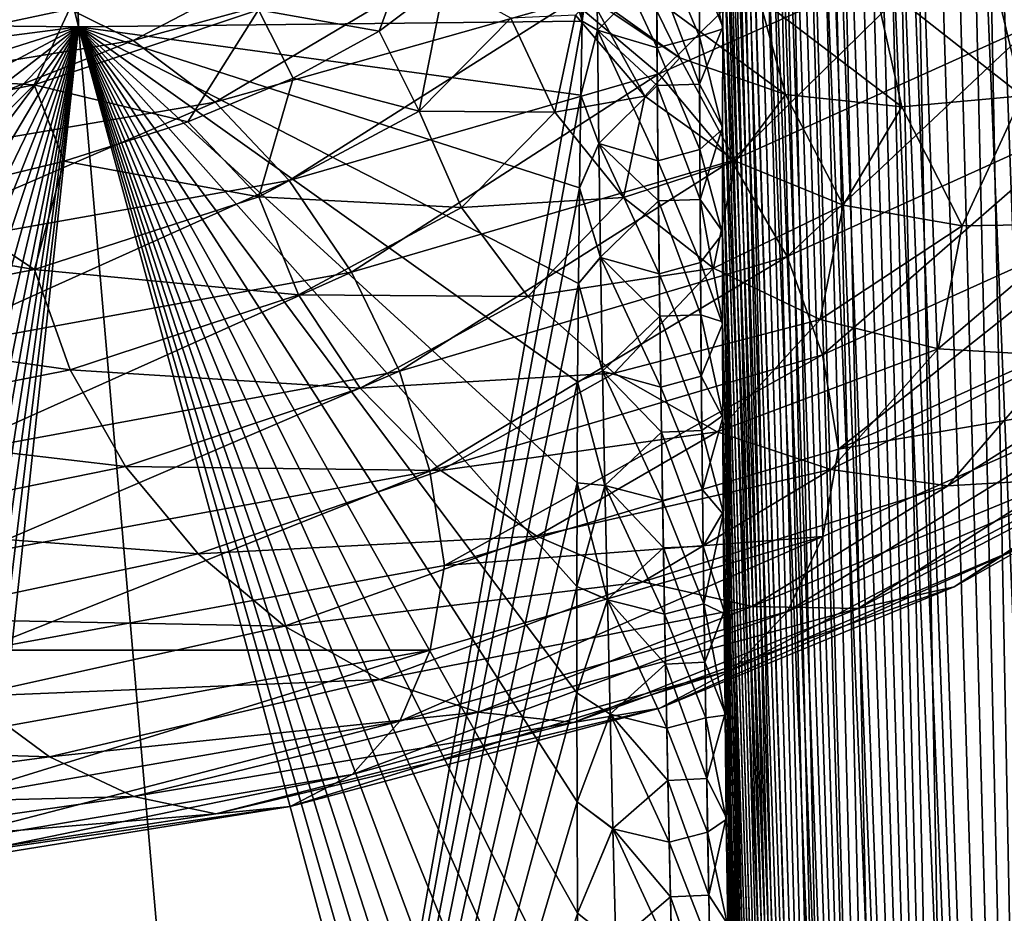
# Model space of a CAD drawing. Header units: metres. Extents: x -80 to 80, y -455 to 95.
# Tile 414 of 656: x 11 to 16, y -108 to -103. Entities that reach past the tile are written whole.
import ezdxf

# ---------------------------------------------------------------- set-up
doc = ezdxf.new("R2010")
doc.units = ezdxf.units.M
doc.layers.add('solid_501010_k_01_02', color=7, linetype='CONTINUOUS')

msp = doc.modelspace()

# ---------------------------------------------------------------- linework, layer by layer
at = {"layer": 'solid_501010_k_01_02'}
for points in [[(17.522821, -126.131844, 275.115997), (16.192816, -91.559792, 275.024078), (16.081032, -91.639931, 275.242584)], [(16.989529, -126.09877, 253.892212), (16.081514, -91.639572, 254.758377), (16.193535, -91.559418, 254.977295)], [(17.522821, -126.131844, 275.115997), (16.081032, -91.639931, 275.242584), (15.967918, -91.754051, 275.473877)], [(16.989529, -126.09877, 253.892212), (15.968407, -91.753403, 254.527145), (16.081514, -91.639572, 254.758377)], [(16.98963, -126.098785, 276.107574), (15.967918, -91.754051, 275.473877), (15.852737, -91.908371, 275.721191)], [(16.989529, -126.09877, 253.892212), (15.853196, -91.9077, 254.279831), (15.968407, -91.753403, 254.527145)], [(16.98963, -126.098785, 276.107574), (17.522821, -126.131844, 275.115997), (15.967918, -91.754051, 275.473877)], [(16.98963, -126.098785, 276.107574), (15.852737, -91.908371, 275.721191), (15.734756, -92.112068, 275.988495)], [(16.516302, -125.999146, 252.867722), (15.735222, -92.111176, 254.012589), (15.853196, -91.9077, 254.279831)], [(16.989529, -126.09877, 253.892212), (16.516302, -125.999146, 252.867722), (15.853196, -91.9077, 254.279831)], [(16.516302, -125.999146, 252.867722), (15.613951, -92.376167, 253.720871), (15.735222, -92.111176, 254.012589)], [(16.98963, -126.098785, 276.107574), (15.734756, -92.112068, 275.988495), (15.613559, -92.377159, 276.280121)], [(16.516348, -125.999161, 277.132172), (15.613559, -92.377159, 276.280121), (15.488935, -92.719345, 276.601105)], [(16.516302, -125.999146, 252.867722), (15.48922, -92.71846, 253.399643), (15.613951, -92.376167, 253.720871)], [(16.516348, -125.999161, 277.132172), (16.98963, -126.098785, 276.107574), (15.613559, -92.377159, 276.280121)], [(16.516348, -125.999161, 277.132172), (15.488935, -92.719345, 276.601105), (15.361223, -93.160194, 276.957062)], [(16.10437, -125.831924, 251.81134), (15.361366, -93.159622, 253.04335), (15.48922, -92.71846, 253.399643)], [(16.516302, -125.999146, 252.867722), (16.10437, -125.831924, 251.81134), (15.48922, -92.71846, 253.399643)], [(11.121192, -103.180008, 245.737503), (8.138931, -103.149658, 244.307251), (8.641001, -93.06414, 247.407059)], [(8.138932, -103.149658, 285.692749), (11.12119, -103.180008, 284.262512), (8.641002, -93.06414, 282.592926)], [(11.121192, -103.180008, 245.737503), (8.641001, -93.06414, 247.407059), (10.915533, -93.06414, 248.720276)], [(11.12119, -103.180008, 284.262512), (10.915536, -93.06414, 281.279724), (8.641002, -93.06414, 282.592926)], [(13.850966, -103.14991, 247.605026), (10.915533, -93.06414, 248.720276), (12.994075, -93.06414, 250.32579)], [(13.850966, -103.14991, 247.605026), (11.121192, -103.180008, 245.737503), (10.915533, -93.06414, 248.720276)], [(13.850947, -103.150269, 282.395081), (13.86436, -102.536064, 282.211365), (10.915536, -93.06414, 281.279724)], [(11.12119, -103.180008, 284.262512), (13.850947, -103.150269, 282.395081), (10.915536, -93.06414, 281.279724)], [(13.864375, -102.535774, 247.788727), (13.850966, -103.14991, 247.605026), (12.994075, -93.06414, 250.32579)], [(16.516348, -125.999161, 277.132172), (15.361223, -93.160194, 276.957062), (15.296601, -93.424896, 277.149628)], [(16.10437, -125.831924, 251.81134), (15.296672, -93.424629, 252.850601), (15.361366, -93.159622, 253.04335)], [(16.516348, -125.999161, 277.132172), (15.296601, -93.424896, 277.149628), (15.231833, -93.724052, 277.35257)], [(16.10437, -125.831924, 251.81134), (15.23184, -93.723999, 252.647461), (15.296672, -93.424629, 252.850601)], [(16.10437, -125.831924, 251.81134), (15.167321, -94.061356, 252.433853), (15.23184, -93.723999, 252.647461)], [(16.516348, -125.999161, 277.132172), (15.231833, -93.724052, 277.35257), (15.167328, -94.061356, 277.566132)], [(16.104378, -125.831924, 278.188629), (15.167328, -94.061356, 277.566132), (15.10352, -94.440178, 277.790497)], [(16.10437, -125.831924, 251.81134), (15.103535, -94.440117, 252.209549), (15.167321, -94.061356, 252.433853)], [(16.104378, -125.831924, 278.188629), (16.516348, -125.999161, 277.132172), (15.167328, -94.061356, 277.566132)], [(16.104378, -125.831924, 278.188629), (15.10352, -94.440178, 277.790497), (15.040889, -94.864288, 278.025848)], [(15.75559, -125.595337, 250.724228), (15.040908, -94.864159, 251.974228), (15.103535, -94.440117, 252.209549)], [(16.10437, -125.831924, 251.81134), (15.75559, -125.595337, 250.724228), (15.103535, -94.440117, 252.209549)], [(16.104378, -125.831924, 278.188629), (15.040889, -94.864288, 278.025848), (14.97996, -95.339294, 278.2724)], [(15.75559, -125.595337, 250.724228), (14.979994, -95.338982, 251.727737), (15.040908, -94.864159, 251.974228)], [(15.75559, -125.595337, 250.724228), (14.921338, -95.86937, 251.46991), (14.979994, -95.338982, 251.727737)], [(16.104378, -125.831924, 278.188629), (14.97996, -95.339294, 278.2724), (14.940557, -95.686577, 278.443085)], [(16.104378, -125.831924, 278.188629), (14.940557, -95.686577, 278.443085), (14.902303, -96.059784, 278.618896)], [(15.75559, -125.595337, 250.724228), (14.865513, -96.460167, 251.200623), (14.921338, -95.86937, 251.46991)], [(15.755582, -125.595329, 279.275818), (14.902303, -96.059784, 278.618896), (14.865417, -96.461212, 278.799835)], [(15.755582, -125.595329, 279.275818), (16.104378, -125.831924, 278.188629), (14.902303, -96.059784, 278.618896)], [(15.755582, -125.595329, 279.275818), (14.865417, -96.461212, 278.799835), (14.83008, -96.892357, 278.985931)], [(15.472297, -125.286964, 249.607697), (14.830193, -96.890953, 251.014679), (14.865513, -96.460167, 251.200623)], [(15.75559, -125.595337, 250.724228), (15.472297, -125.286964, 249.607697), (14.865513, -96.460167, 251.200623)], [(15.755582, -125.595329, 279.275818), (14.83008, -96.892357, 278.985931), (14.796505, -97.355286, 279.177124)], [(15.472297, -125.286964, 249.607697), (14.796632, -97.353439, 250.823608), (14.830193, -96.890953, 251.014679)], [(15.755582, -125.595329, 279.275818), (14.796505, -97.355286, 279.177124), (14.764911, -97.852371, 279.373474)], [(15.472297, -125.286964, 249.607697), (14.76505, -97.850006, 250.627441), (14.796632, -97.353439, 250.823608)], [(15.755582, -125.595329, 279.275818), (14.764911, -97.852371, 279.373474), (14.735506, -98.38533, 279.57486)], [(15.472297, -125.286964, 249.607697), (14.735657, -98.382339, 250.426224), (14.76505, -97.850006, 250.627441)], [(15.755582, -125.595329, 279.275818), (14.735506, -98.38533, 279.57486), (14.708561, -98.957596, 279.781281)], [(15.472297, -125.286964, 249.607697), (14.70872, -98.953857, 250.220047), (14.735657, -98.382339, 250.426224)], [(15.472289, -125.286957, 280.392334), (14.708561, -98.957596, 279.781281), (14.684273, -99.570488, 279.992584)], [(15.472297, -125.286964, 249.607697), (14.684437, -99.565895, 250.008957), (14.70872, -98.953857, 250.220047)], [(15.472289, -125.286957, 280.392334), (15.755582, -125.595329, 279.275818), (14.708561, -98.957596, 279.781281)], [(15.472289, -125.286957, 280.392334), (14.684273, -99.570488, 279.992584), (14.668023, -100.060135, 280.154114)], [(15.257281, -124.903725, 248.463303), (14.668184, -100.054878, 249.84758), (14.684437, -99.565895, 250.008957)], [(15.472297, -125.286964, 249.607697), (15.257281, -124.903725, 248.463303), (14.684437, -99.565895, 250.008957)], [(15.472289, -125.286957, 280.392334), (14.668023, -100.060135, 280.154114), (14.653474, -100.574478, 280.318359)], [(15.257281, -124.903725, 248.463303), (14.653626, -100.568542, 249.683502), (14.668184, -100.054878, 249.84758)], [(15.472289, -125.286957, 280.392334), (14.653474, -100.574478, 280.318359), (14.640862, -101.11747, 280.484955)], [(15.257281, -124.903725, 248.463303), (14.641005, -101.11071, 249.517075), (14.653626, -100.568542, 249.683502)], [(15.472289, -125.286957, 280.392334), (14.640862, -101.11747, 280.484955), (14.630261, -101.689819, 280.653961)], [(15.257281, -124.903725, 248.463303), (14.63039, -101.681931, 249.348343), (14.641005, -101.11071, 249.517075)], [(15.472289, -125.286957, 280.392334), (14.630261, -101.689819, 280.653961), (14.62325, -102.168571, 280.790833)], [(15.257281, -124.903725, 248.463303), (14.623363, -102.159645, 249.21167), (14.63039, -101.681931, 249.348343)], [(15.860831, -102.724869, 1112.033203), (16.999924, -101.921707, 1114.764648), (16.297941, -103.168213, 1112.013306)], [(15.472289, -125.286957, 280.392334), (14.62325, -102.168571, 280.790833), (14.617708, -102.668633, 280.928925)], [(15.257281, -124.903725, 248.463303), (14.617803, -102.658737, 249.073776), (14.623363, -102.159645, 249.21167)], [(16.570894, -102.338028, 1128.216919), (16.027994, -102.687485, 1128.147095), (16.865772, -103.370537, 1125.373413)], [(13.798409, -103.041069, 1109.700562), (15.340236, -102.367989, 1112.145874), (14.266681, -103.434517, 1109.512939)], [(15.340236, -102.367989, 1112.145874), (15.860831, -102.724869, 1112.033203), (14.266681, -103.434517, 1109.512939)], [(10.958231, -103.027542, 1108.299561), (12.748546, -102.55925, 1110.332886), (11.41637, -103.254303, 1107.873779)], [(12.748546, -102.55925, 1110.332886), (13.281535, -102.745293, 1109.980835), (11.41637, -103.254303, 1107.873779)], [(13.927207, -102.583603, 282.17215), (13.86436, -102.536064, 282.211365), (13.850947, -103.150269, 282.395081)], [(13.927281, -102.583206, 247.828049), (13.850966, -103.14991, 247.605026), (13.864375, -102.535774, 247.788727)], [(12.097003, -103.088409, 1114.387939), (12.749911, -103.203148, 1116.400635), (12.965785, -102.611969, 1116.53772)], [(12.965785, -102.611969, 1116.53772), (12.749911, -103.203148, 1116.400635), (13.105551, -102.934151, 1117.608521)], [(13.933244, -103.198021, 282.339111), (13.927207, -102.583603, 282.17215), (13.850947, -103.150269, 282.395081)], [(13.927281, -102.583206, 247.828049), (13.933331, -103.197632, 247.661057), (13.850966, -103.14991, 247.605026)], [(14.25611, -103.294853, 282.00174), (13.927207, -102.583603, 282.17215), (13.933244, -103.198021, 282.339111)], [(14.25611, -103.294853, 282.00174), (14.252804, -102.684364, 281.838562), (13.927207, -102.583603, 282.17215)], [(13.927281, -102.583206, 247.828049), (14.253811, -102.875008, 248.110046), (13.933331, -103.197632, 247.661057)], [(14.486585, -103.232094, 281.553894), (14.48716, -102.621185, 281.390778), (14.252804, -102.684364, 281.838562)], [(14.486585, -103.232094, 281.553894), (14.613702, -103.191467, 281.068207), (14.48716, -102.621185, 281.390778)], [(14.48716, -102.621185, 281.390778), (14.613702, -103.191467, 281.068207), (14.617708, -102.668633, 280.928925)], [(14.48682, -102.868942, 248.542679), (14.617803, -102.658737, 249.073776), (14.613769, -103.180763, 248.934616)], [(15.472289, -125.286957, 280.392334), (14.617708, -102.668633, 280.928925), (14.613702, -103.191467, 281.068207)], [(15.257281, -124.903725, 248.463303), (14.613769, -103.180763, 248.934616), (14.617803, -102.658737, 249.073776)], [(14.486585, -103.232094, 281.553894), (14.252804, -102.684364, 281.838562), (14.25611, -103.294853, 282.00174)], [(14.266681, -103.434517, 1109.512939), (15.860831, -102.724869, 1112.033203), (14.659858, -103.906227, 1109.429443)], [(15.860831, -102.724869, 1112.033203), (16.297941, -103.168213, 1112.013306), (14.659858, -103.906227, 1109.429443)], [(16.027994, -102.687485, 1128.147095), (15.428256, -102.918427, 1127.995239), (16.234686, -103.554756, 1125.315674)], [(16.865772, -103.370537, 1125.373413), (16.027994, -102.687485, 1128.147095), (16.234686, -103.554756, 1125.315674)], [(11.41637, -103.254303, 1107.873779), (13.281535, -102.745293, 1109.980835), (11.860659, -103.588066, 1107.521606)], [(13.281535, -102.745293, 1109.980835), (13.798409, -103.041069, 1109.700562), (11.860659, -103.588066, 1107.521606)], [(14.379807, -103.347984, 1124.78479), (13.665516, -102.838402, 1127.185425), (13.899419, -103.026749, 1124.516968)], [(14.209236, -102.999741, 1127.500854), (13.665516, -102.838402, 1127.185425), (14.379807, -103.347984, 1124.78479)], [(13.933331, -103.197632, 247.661057), (14.253811, -102.875008, 248.110046), (14.257819, -103.498665, 247.94545)], [(14.48682, -102.868942, 248.542679), (14.487108, -103.491531, 248.379135), (14.253811, -102.875008, 248.110046)], [(14.487108, -103.491531, 248.379135), (14.257819, -103.498665, 247.94545), (14.253811, -102.875008, 248.110046)], [(14.48682, -102.868942, 248.542679), (14.613769, -103.180763, 248.934616), (14.487108, -103.491531, 248.379135)], [(10.514251, -102.922539, 1108.77356), (10.958231, -103.027542, 1108.299561), (8.853702, -103.350052, 1106.561523)], [(12.967515, -103.637726, 1117.058105), (13.105551, -102.934151, 1117.608521), (12.749911, -103.203148, 1116.400635)], [(12.967515, -103.637726, 1117.058105), (13.464561, -103.133377, 1119.318848), (13.105551, -102.934151, 1117.608521)], [(15.428256, -102.918427, 1127.995239), (14.80939, -103.024506, 1127.775391), (15.583472, -103.614601, 1125.193359)], [(16.234686, -103.554756, 1125.315674), (15.428256, -102.918427, 1127.995239), (15.583472, -103.614601, 1125.193359)], [(8.853702, -103.350052, 1106.561523), (10.958231, -103.027542, 1108.299561), (9.223856, -103.611404, 1106.074463)], [(10.958231, -103.027542, 1108.299561), (11.41637, -103.254303, 1107.873779), (9.223856, -103.611404, 1106.074463)], [(11.860659, -103.588066, 1107.521606), (13.798409, -103.041069, 1109.700562), (12.263169, -104.014153, 1107.268433)], [(13.798409, -103.041069, 1109.700562), (14.266681, -103.434517, 1109.512939), (12.263169, -104.014153, 1107.268433)], [(14.190591, -103.556152, 1122.118408), (13.899419, -103.026749, 1124.516968), (13.815154, -103.116577, 1121.886719)], [(14.379807, -103.347984, 1124.78479), (13.899419, -103.026749, 1124.516968), (14.190591, -103.556152, 1122.118408)], [(14.951948, -103.546707, 1125.013916), (14.209236, -102.999741, 1127.500854), (14.379807, -103.347984, 1124.78479)], [(14.80939, -103.024506, 1127.775391), (14.209236, -102.999741, 1127.500854), (14.951948, -103.546707, 1125.013916)], [(15.583472, -103.614601, 1125.193359), (14.80939, -103.024506, 1127.775391), (14.951948, -103.546707, 1125.013916)], [(9.517422, -103.413368, 1110.221436), (11.072343, -103.084923, 1112.025024), (9.77518, -103.12339, 1109.761597)], [(10.881149, -103.494896, 1112.399414), (11.072343, -103.084923, 1112.025024), (9.517422, -103.413368, 1110.221436)], [(10.881149, -103.494896, 1112.399414), (12.097003, -103.088409, 1114.387939), (11.072343, -103.084923, 1112.025024)], [(10.881149, -103.494896, 1112.399414), (11.713564, -103.695114, 1114.098755), (12.097003, -103.088409, 1114.387939)], [(12.097003, -103.088409, 1114.387939), (11.713564, -103.695114, 1114.098755), (12.284656, -103.458366, 1115.227783)], [(12.097003, -103.088409, 1114.387939), (12.284656, -103.458366, 1115.227783), (12.749911, -103.203148, 1116.400635)], [(8.243674, -103.552658, 244.255295), (8.138931, -103.149658, 244.307251), (11.121192, -103.180008, 245.737503)], [(12.014874, -113.481277, 285.810364), (11.12119, -103.180008, 284.262512), (8.138932, -103.149658, 285.692749)], [(8.243662, -103.552612, 285.74472), (12.014874, -113.481277, 285.810364), (8.138932, -103.149658, 285.692749)], [(13.843621, -103.551048, 282.511139), (13.850947, -103.150269, 282.395081), (11.12119, -103.180008, 284.262512)], [(12.014874, -113.481277, 244.189621), (11.121192, -103.180008, 245.737503), (13.850966, -103.14991, 247.605026)], [(13.843628, -103.551201, 247.488815), (12.014874, -113.481277, 244.189621), (13.850966, -103.14991, 247.605026)], [(13.702703, -103.643242, 1119.537598), (13.464561, -103.133377, 1119.318848), (12.967515, -103.637726, 1117.058105)], [(13.702703, -103.643242, 1119.537598), (13.815154, -103.116577, 1121.886719), (13.464561, -103.133377, 1119.318848)], [(14.190591, -103.556152, 1122.118408), (13.815154, -103.116577, 1121.886719), (13.702703, -103.643242, 1119.537598)], [(13.933244, -103.198021, 282.339111), (13.850947, -103.150269, 282.395081), (13.843621, -103.551048, 282.511139)], [(13.933331, -103.197632, 247.661057), (13.843628, -103.551201, 247.488815), (13.850966, -103.14991, 247.605026)], [(8.369874, -104.055756, 244.191101), (8.243674, -103.552658, 244.255295), (11.121192, -103.180008, 245.737503)], [(8.494734, -104.573677, 244.125824), (8.369874, -104.055756, 244.191101), (11.121192, -103.180008, 245.737503)], [(8.618401, -105.106461, 244.059708), (8.494734, -104.573677, 244.125824), (11.121192, -103.180008, 245.737503)], [(8.740445, -105.653854, 243.992798), (8.618401, -105.106461, 244.059708), (11.121192, -103.180008, 245.737503)], [(8.86043, -106.215607, 243.925171), (8.740445, -105.653854, 243.992798), (11.121192, -103.180008, 245.737503)], [(8.978451, -106.792206, 243.856918), (8.86043, -106.215607, 243.925171), (11.121192, -103.180008, 245.737503)], [(9.09433, -107.383308, 243.788254), (8.978451, -106.792206, 243.856918), (11.121192, -103.180008, 245.737503)], [(9.207618, -107.988121, 243.719345), (9.09433, -107.383308, 243.788254), (11.121192, -103.180008, 245.737503)], [(9.317998, -108.606255, 243.650284), (9.207618, -107.988121, 243.719345), (11.121192, -103.180008, 245.737503)], [(9.425593, -109.238518, 243.581192), (9.317998, -108.606255, 243.650284), (11.121192, -103.180008, 245.737503)], [(9.530066, -109.883865, 243.512283), (9.425593, -109.238518, 243.581192), (11.121192, -103.180008, 245.737503)], [(9.631024, -110.541046, 243.443802), (9.530066, -109.883865, 243.512283), (11.121192, -103.180008, 245.737503)], [(9.713399, -111.105049, 243.386398), (9.631024, -110.541046, 243.443802), (11.121192, -103.180008, 245.737503)], [(9.793194, -111.678055, 243.329391), (9.713399, -111.105049, 243.386398), (11.121192, -103.180008, 245.737503)], [(9.870226, -112.259163, 243.27298), (9.793194, -111.678055, 243.329391), (11.121192, -103.180008, 245.737503)], [(9.944318, -112.847511, 243.217285), (9.870226, -112.259163, 243.27298), (11.121192, -103.180008, 245.737503)], [(10.015372, -113.443024, 243.162399), (9.944318, -112.847511, 243.217285), (11.121192, -103.180008, 245.737503)], [(12.014874, -113.481277, 244.189621), (10.015372, -113.443024, 243.162399), (11.121192, -103.180008, 245.737503)], [(13.836118, -104.053986, 282.652496), (13.843621, -103.551048, 282.511139), (11.12119, -103.180008, 284.262512)], [(13.830212, -104.571945, 282.793274), (13.836118, -104.053986, 282.652496), (11.12119, -103.180008, 284.262512)], [(13.825635, -105.104866, 282.933502), (13.830212, -104.571945, 282.793274), (11.12119, -103.180008, 284.262512)], [(13.822549, -105.652412, 283.072693), (13.825635, -105.104866, 282.933502), (11.12119, -103.180008, 284.262512)], [(13.821129, -106.214272, 283.210449), (13.822549, -105.652412, 283.072693), (11.12119, -103.180008, 284.262512)], [(13.821215, -106.790901, 283.346802), (13.821129, -106.214272, 283.210449), (11.12119, -103.180008, 284.262512)], [(13.822735, -107.382019, 283.481506), (13.821215, -106.790901, 283.346802), (11.12119, -103.180008, 284.262512)], [(13.825774, -107.986839, 283.614075), (13.822735, -107.382019, 283.481506), (11.12119, -103.180008, 284.262512)], [(13.830388, -108.605026, 283.744232), (13.825774, -107.986839, 283.614075), (11.12119, -103.180008, 284.262512)], [(13.836432, -109.237381, 283.871979), (13.830388, -108.605026, 283.744232), (11.12119, -103.180008, 284.262512)], [(13.843869, -109.882813, 283.996948), (13.836432, -109.237381, 283.871979), (11.12119, -103.180008, 284.262512)], [(13.852695, -110.540062, 284.118622), (13.843869, -109.882813, 283.996948), (11.12119, -103.180008, 284.262512)], [(13.861226, -111.104271, 284.218719), (13.852695, -110.540062, 284.118622), (11.12119, -103.180008, 284.262512)], [(13.870694, -111.677467, 284.316345), (13.861226, -111.104271, 284.218719), (11.12119, -103.180008, 284.262512)], [(13.881042, -112.258774, 284.411316), (13.870694, -111.677467, 284.316345), (11.12119, -103.180008, 284.262512)], [(13.892223, -112.847321, 284.503357), (13.881042, -112.258774, 284.411316), (11.12119, -103.180008, 284.262512)], [(13.904236, -113.443047, 284.592377), (13.892223, -112.847321, 284.503357), (11.12119, -103.180008, 284.262512)], [(12.014874, -113.481277, 285.810364), (13.904236, -113.443047, 284.592377), (11.12119, -103.180008, 284.262512)], [(12.967515, -103.637726, 1117.058105), (12.749911, -103.203148, 1116.400635), (12.284656, -103.458366, 1115.227783)], [(13.941064, -103.813606, 282.500031), (13.933244, -103.198021, 282.339111), (13.843621, -103.551048, 282.511139)], [(13.933331, -103.197632, 247.661057), (13.941171, -103.81324, 247.500183), (13.843628, -103.551201, 247.488815)], [(14.261262, -103.906677, 282.159027), (13.933244, -103.198021, 282.339111), (13.941064, -103.813606, 282.500031)], [(14.261262, -103.906677, 282.159027), (14.25611, -103.294853, 282.00174), (13.933244, -103.198021, 282.339111)], [(13.933331, -103.197632, 247.661057), (14.257819, -103.498665, 247.94545), (13.941171, -103.81324, 247.500183)], [(14.486585, -103.232094, 281.553894), (14.611159, -103.735687, 281.208954), (14.613702, -103.191467, 281.068207)], [(14.487108, -103.491531, 248.379135), (14.613769, -103.180763, 248.934616), (14.611195, -103.724228, 248.793945)], [(15.257277, -124.903709, 281.536713), (14.613702, -103.191467, 281.068207), (14.611159, -103.735687, 281.208954)], [(15.257281, -124.903725, 248.463303), (14.611195, -103.724228, 248.793945), (14.613769, -103.180763, 248.934616)], [(15.257277, -124.903709, 281.536713), (15.472289, -125.286957, 280.392334), (14.613702, -103.191467, 281.068207)], [(14.659858, -103.906227, 1109.429443), (16.297941, -103.168213, 1112.013306), (14.960831, -104.425125, 1109.44751)], [(16.297941, -103.168213, 1112.013306), (16.632545, -103.668068, 1112.080811), (14.960831, -104.425125, 1109.44751)], [(9.223856, -103.611404, 1106.074463), (11.41637, -103.254303, 1107.873779), (9.582818, -103.977425, 1105.662476)], [(11.41637, -103.254303, 1107.873779), (11.860659, -103.588066, 1107.521606), (9.582818, -103.977425, 1105.662476)], [(14.488027, -103.844566, 281.711151), (14.486585, -103.232094, 281.553894), (14.25611, -103.294853, 282.00174)], [(14.488027, -103.844566, 281.711151), (14.611159, -103.735687, 281.208954), (14.486585, -103.232094, 281.553894)], [(14.488027, -103.844566, 281.711151), (14.25611, -103.294853, 282.00174), (14.261262, -103.906677, 282.159027)], [(14.681044, -103.908524, 1122.310791), (14.379807, -103.347984, 1124.78479), (14.190591, -103.556152, 1122.118408)], [(14.951948, -103.546707, 1125.013916), (14.379807, -103.347984, 1124.78479), (14.681044, -103.908524, 1122.310791)], [(9.353078, -103.80394, 1110.621582), (10.881149, -103.494896, 1112.399414), (9.517422, -103.413368, 1110.221436)], [(12.098617, -104.101669, 1114.905273), (12.284656, -103.458366, 1115.227783), (11.713564, -103.695114, 1114.098755)], [(12.098617, -104.101669, 1114.905273), (12.967515, -103.637726, 1117.058105), (12.284656, -103.458366, 1115.227783)], [(12.263169, -104.014153, 1107.268433), (14.266681, -103.434517, 1109.512939), (12.601131, -104.511177, 1107.129272)], [(14.266681, -103.434517, 1109.512939), (14.659858, -103.906227, 1109.429443), (12.601131, -104.511177, 1107.129272)], [(9.353078, -103.80394, 1110.621582), (10.275835, -104.09536, 1112.005249), (10.881149, -103.494896, 1112.399414)], [(10.881149, -103.494896, 1112.399414), (10.275835, -104.09536, 1112.005249), (11.042088, -103.908936, 1113.021973)], [(10.881149, -103.494896, 1112.399414), (11.042088, -103.908936, 1113.021973), (11.713564, -103.695114, 1114.098755)], [(13.941171, -103.81324, 247.500183), (14.257819, -103.498665, 247.94545), (14.2637, -104.123688, 247.786911)], [(14.487108, -103.491531, 248.379135), (14.489417, -104.1157, 248.221542), (14.257819, -103.498665, 247.94545)], [(14.489417, -104.1157, 248.221542), (14.2637, -104.123688, 247.786911), (14.257819, -103.498665, 247.94545)], [(14.487108, -103.491531, 248.379135), (14.611195, -103.724228, 248.793945), (14.489417, -104.1157, 248.221542)], [(8.243662, -103.552612, 285.74472), (8.369863, -104.05571, 285.808899), (12.014874, -113.481277, 285.810364)], [(13.843628, -103.551201, 247.488815), (13.836118, -104.05426, 247.347443), (12.014874, -113.481277, 244.189621)], [(14.075084, -104.105118, 1119.710938), (14.190591, -103.556152, 1122.118408), (13.702703, -103.643242, 1119.537598)], [(13.941064, -103.813606, 282.500031), (13.843621, -103.551048, 282.511139), (13.836118, -104.053986, 282.652496)], [(13.941171, -103.81324, 247.500183), (13.836118, -104.05426, 247.347443), (13.843628, -103.551201, 247.488815)], [(14.681044, -103.908524, 1122.310791), (14.190591, -103.556152, 1122.118408), (14.075084, -104.105118, 1119.710938)], [(15.265169, -104.146523, 1122.450562), (14.951948, -103.546707, 1125.013916), (14.681044, -103.908524, 1122.310791)], [(15.583472, -103.614601, 1125.193359), (14.951948, -103.546707, 1125.013916), (15.265169, -104.146523, 1122.450562)], [(16.234686, -103.554756, 1125.315674), (15.583472, -103.614601, 1125.193359), (15.909924, -104.259705, 1122.53186)], [(16.57478, -104.248367, 1122.553467), (16.234686, -103.554756, 1125.315674), (15.909924, -104.259705, 1122.53186)], [(9.582818, -103.977425, 1105.662476), (11.860659, -103.588066, 1107.521606), (9.908027, -104.431236, 1105.354736)], [(11.860659, -103.588066, 1107.521606), (12.263169, -104.014153, 1107.268433), (9.908027, -104.431236, 1105.354736)], [(13.196866, -104.159142, 1117.23999), (12.967515, -103.637726, 1117.058105), (12.098617, -104.101669, 1114.905273)], [(13.196866, -104.159142, 1117.23999), (13.702703, -103.643242, 1119.537598), (12.967515, -103.637726, 1117.058105)], [(15.909924, -104.259705, 1122.53186), (15.583472, -103.614601, 1125.193359), (15.265169, -104.146523, 1122.450562)], [(14.075084, -104.105118, 1119.710938), (13.702703, -103.643242, 1119.537598), (13.196866, -104.159142, 1117.23999)], [(14.960831, -104.425125, 1109.44751), (16.632545, -103.668068, 1112.080811), (15.153307, -104.959457, 1109.563599)], [(16.632545, -103.668068, 1112.080811), (16.846529, -104.193573, 1112.229492), (15.153307, -104.959457, 1109.563599)], [(12.098617, -104.101669, 1114.905273), (11.713564, -103.695114, 1114.098755), (11.042088, -103.908936, 1113.021973)], [(14.488027, -103.844566, 281.711151), (14.610237, -104.3022, 281.350403), (14.611159, -103.735687, 281.208954)], [(14.489417, -104.1157, 248.221542), (14.611195, -103.724228, 248.793945), (14.610238, -104.290154, 248.652542)], [(15.257277, -124.903709, 281.536713), (14.611159, -103.735687, 281.208954), (14.610237, -104.3022, 281.350403)], [(15.113779, -124.441849, 247.292969), (14.610238, -104.290154, 248.652542), (14.611195, -103.724228, 248.793945)], [(15.257281, -124.903725, 248.463303), (15.113779, -124.441849, 247.292969), (14.611195, -103.724228, 248.793945)], [(13.941171, -103.81324, 247.500183), (13.950633, -104.429947, 247.345154), (13.836118, -104.05426, 247.347443)], [(13.950506, -104.430305, 282.65506), (13.941064, -103.813606, 282.500031), (13.836118, -104.053986, 282.652496)], [(14.268101, -104.519745, 282.310669), (13.941064, -103.813606, 282.500031), (13.950506, -104.430305, 282.65506)], [(14.268101, -104.519745, 282.310669), (14.261262, -103.906677, 282.159027), (13.941064, -103.813606, 282.500031)], [(13.941171, -103.81324, 247.500183), (14.2637, -104.123688, 247.786911), (13.950633, -104.429947, 247.345154)], [(14.49132, -104.458511, 281.862793), (14.488027, -103.844566, 281.711151), (14.261262, -103.906677, 282.159027)], [(14.49132, -104.458511, 281.862793), (14.610237, -104.3022, 281.350403), (14.488027, -103.844566, 281.711151)], [(10.882601, -104.496597, 1112.914185), (11.042088, -103.908936, 1113.021973), (10.275835, -104.09536, 1112.005249)], [(10.882601, -104.496597, 1112.914185), (12.098617, -104.101669, 1114.905273), (11.042088, -103.908936, 1113.021973)], [(12.601131, -104.511177, 1107.129272), (14.659858, -103.906227, 1109.429443), (12.859838, -105.047096, 1107.104004)], [(14.659858, -103.906227, 1109.429443), (14.960831, -104.425125, 1109.44751), (12.859838, -105.047096, 1107.104004)], [(14.561545, -104.48925, 1119.827759), (14.681044, -103.908524, 1122.310791), (14.075084, -104.105118, 1119.710938)], [(14.49132, -104.458511, 281.862793), (14.261262, -103.906677, 282.159027), (14.268101, -104.519745, 282.310669)], [(15.265169, -104.146523, 1122.450562), (14.681044, -103.908524, 1122.310791), (14.561545, -104.48925, 1119.827759)], [(8.369863, -104.05571, 285.808899), (8.494723, -104.573631, 285.874176), (12.014874, -113.481277, 285.810364)], [(9.908027, -104.431236, 1105.354736), (12.263169, -104.014153, 1107.268433), (10.181084, -104.94976, 1105.169434)], [(12.263169, -104.014153, 1107.268433), (12.601131, -104.511177, 1107.129272), (10.181084, -104.94976, 1105.169434)], [(13.836118, -104.05426, 247.347443), (13.83021, -104.57222, 247.20665), (12.014874, -113.481277, 244.189621)], [(13.950633, -104.429947, 247.345154), (13.83021, -104.57222, 247.20665), (13.836118, -104.05426, 247.347443)], [(13.950506, -104.430305, 282.65506), (13.836118, -104.053986, 282.652496), (13.830212, -104.571945, 282.793274)], [(10.882601, -104.496597, 1112.914185), (10.275835, -104.09536, 1112.005249), (9.420844, -104.249992, 1111.056519)], [(12.3126, -104.634216, 1115.052368), (12.098617, -104.101669, 1114.905273), (10.882601, -104.496597, 1112.914185)], [(12.3126, -104.634216, 1115.052368), (13.196866, -104.159142, 1117.23999), (12.098617, -104.101669, 1114.905273)], [(13.5555, -104.643127, 1117.356445), (14.075084, -104.105118, 1119.710938), (13.196866, -104.159142, 1117.23999)], [(14.561545, -104.48925, 1119.827759), (14.075084, -104.105118, 1119.710938), (13.5555, -104.643127, 1117.356445)], [(14.489417, -104.1157, 248.221542), (14.49357, -104.741341, 248.069717), (14.2637, -104.123688, 247.786911)], [(14.489417, -104.1157, 248.221542), (14.610238, -104.290154, 248.652542), (14.610787, -104.7798, 248.53476)], [(14.489417, -104.1157, 248.221542), (14.610787, -104.7798, 248.53476), (14.49357, -104.741341, 248.069717)], [(13.5555, -104.643127, 1117.356445), (13.196866, -104.159142, 1117.23999), (12.3126, -104.634216, 1115.052368)], [(13.950633, -104.429947, 247.345154), (14.2637, -104.123688, 247.786911), (14.271279, -104.749969, 247.634201)], [(14.49357, -104.741341, 248.069717), (14.271279, -104.749969, 247.634201), (14.2637, -104.123688, 247.786911)], [(15.140916, -104.767288, 1119.87793), (15.265169, -104.146523, 1122.450562), (14.561545, -104.48925, 1119.827759)], [(15.909924, -104.259705, 1122.53186), (15.265169, -104.146523, 1122.450562), (15.140916, -104.767288, 1119.87793)], [(15.153307, -104.959457, 1109.563599), (16.846529, -104.193573, 1112.229492), (15.239838, -105.470306, 1109.799194)], [(16.846529, -104.193573, 1112.229492), (16.937361, -104.704781, 1112.483154), (15.239838, -105.470306, 1109.799194)], [(9.354326, -104.795303, 1111.134399), (10.882601, -104.496597, 1112.914185), (9.420844, -104.249992, 1111.056519)], [(15.780422, -104.92659, 1119.860718), (15.909924, -104.259705, 1122.53186), (15.140916, -104.767288, 1119.87793)], [(16.57478, -104.248367, 1122.553467), (15.909924, -104.259705, 1122.53186), (15.780422, -104.92659, 1119.860718)], [(16.439865, -104.964645, 1119.781128), (16.57478, -104.248367, 1122.553467), (15.780422, -104.92659, 1119.860718)], [(14.49132, -104.458511, 281.862793), (14.610815, -104.792107, 281.46817), (14.610237, -104.3022, 281.350403)], [(15.257277, -124.903709, 281.536713), (14.610237, -104.3022, 281.350403), (14.610815, -104.792107, 281.46817)], [(15.113779, -124.441849, 247.292969), (14.610787, -104.7798, 248.53476), (14.610238, -104.290154, 248.652542)], [(12.859838, -105.047096, 1107.104004), (14.960831, -104.425125, 1109.44751), (13.025285, -105.589325, 1107.191528)], [(14.960831, -104.425125, 1109.44751), (15.153307, -104.959457, 1109.563599), (13.025285, -105.589325, 1107.191528)], [(13.950633, -104.429947, 247.345154), (13.961554, -105.047691, 247.19577), (13.83021, -104.57222, 247.20665)], [(13.961412, -105.048035, 282.804443), (13.950506, -104.430305, 282.65506), (13.830212, -104.571945, 282.793274)], [(14.27647, -105.13398, 282.456848), (13.950506, -104.430305, 282.65506), (13.961412, -105.048035, 282.804443)], [(14.27647, -105.13398, 282.456848), (14.268101, -104.519745, 282.310669), (13.950506, -104.430305, 282.65506)], [(13.950633, -104.429947, 247.345154), (14.271279, -104.749969, 247.634201), (13.961554, -105.047691, 247.19577)], [(14.024003, -105.058731, 1117.399536), (14.561545, -104.48925, 1119.827759), (13.5555, -104.643127, 1117.356445)], [(15.140916, -104.767288, 1119.87793), (14.561545, -104.48925, 1119.827759), (14.024003, -105.058731, 1117.399536)], [(14.496304, -105.073822, 282.009003), (14.49132, -104.458511, 281.862793), (14.268101, -104.519745, 282.310669)], [(14.496304, -105.073822, 282.009003), (14.610815, -104.792107, 281.46817), (14.49132, -104.458511, 281.862793)], [(11.075077, -105.039505, 1113.029541), (10.882601, -104.496597, 1112.914185), (9.354326, -104.795303, 1111.134399)], [(10.181084, -104.94976, 1105.169434), (12.601131, -104.511177, 1107.129272), (10.390105, -105.500122, 1105.108276)], [(12.601131, -104.511177, 1107.129272), (12.859838, -105.047096, 1107.104004), (10.390105, -105.500122, 1105.108276)], [(11.075077, -105.039505, 1113.029541), (12.3126, -104.634216, 1115.052368), (10.882601, -104.496597, 1112.914185)], [(14.496304, -105.073822, 282.009003), (14.268101, -104.519745, 282.310669), (14.27647, -105.13398, 282.456848)], [(8.494723, -104.573631, 285.874176), (8.61839, -105.106415, 285.940277), (12.014874, -113.481277, 285.810364)], [(13.83021, -104.57222, 247.20665), (13.825634, -105.105095, 247.066452), (12.014874, -113.481277, 244.189621)], [(13.961554, -105.047691, 247.19577), (13.825634, -105.105095, 247.066452), (13.83021, -104.57222, 247.20665)], [(13.961412, -105.048035, 282.804443), (13.830212, -104.571945, 282.793274), (13.825635, -105.104866, 282.933502)], [(12.647203, -105.139473, 1115.115112), (12.3126, -104.634216, 1115.052368), (11.075077, -105.039505, 1113.029541)], [(12.647203, -105.139473, 1115.115112), (13.5555, -104.643127, 1117.356445), (12.3126, -104.634216, 1115.052368)], [(14.024003, -105.058731, 1117.399536), (13.5555, -104.643127, 1117.356445), (12.647203, -105.139473, 1115.115112)], [(15.239838, -105.470306, 1109.799194), (16.937361, -104.704781, 1112.483154), (16.848143, -105.194145, 1112.740356)], [(13.961554, -105.047691, 247.19577), (14.271279, -104.749969, 247.634201), (14.280389, -105.377441, 247.487091)], [(14.49357, -104.741341, 248.069717), (14.499394, -105.368332, 247.923416), (14.271279, -104.749969, 247.634201)], [(14.499394, -105.368332, 247.923416), (14.280389, -105.377441, 247.487091), (14.271279, -104.749969, 247.634201)], [(14.49357, -104.741341, 248.069717), (14.610787, -104.7798, 248.53476), (14.61252, -105.286835, 248.416489)], [(14.49357, -104.741341, 248.069717), (14.61252, -105.286835, 248.416489), (14.499394, -105.368332, 247.923416)], [(9.519773, -105.34745, 1111.221924), (11.075077, -105.039505, 1113.029541), (9.354326, -104.795303, 1111.134399)], [(14.581987, -105.376411, 1117.362305), (15.140916, -104.767288, 1119.87793), (14.024003, -105.058731, 1117.399536)], [(14.496304, -105.073822, 282.009003), (14.612574, -105.299118, 281.586365), (14.610815, -104.792107, 281.46817)], [(15.780422, -104.92659, 1119.860718), (15.140916, -104.767288, 1119.87793), (14.581987, -105.376411, 1117.362305)], [(15.113779, -124.441849, 247.292969), (14.61252, -105.286835, 248.416489), (14.610787, -104.7798, 248.53476)], [(15.257277, -124.903709, 281.536713), (14.610815, -104.792107, 281.46817), (14.612574, -105.299118, 281.586365)], [(17.078928, -104.87925, 1119.644287), (16.439865, -104.964645, 1119.781128), (15.832985, -105.668266, 1117.070923)], [(16.448458, -105.632149, 1116.838989), (17.078928, -104.87925, 1119.644287), (15.832985, -105.668266, 1117.070923)], [(13.025285, -105.589325, 1107.191528), (15.153307, -104.959457, 1109.563599), (13.104443, -106.100166, 1107.410889)], [(15.153307, -104.959457, 1109.563599), (15.239838, -105.470306, 1109.799194), (13.104443, -106.100166, 1107.410889)], [(15.197886, -105.581352, 1117.249023), (15.780422, -104.92659, 1119.860718), (14.581987, -105.376411, 1117.362305)], [(16.439865, -104.964645, 1119.781128), (15.780422, -104.92659, 1119.860718), (15.197886, -105.581352, 1117.249023)], [(15.832985, -105.668266, 1117.070923), (16.439865, -104.964645, 1119.781128), (15.197886, -105.581352, 1117.249023)], [(11.37605, -105.564522, 1113.043335), (11.075077, -105.039505, 1113.029541), (9.519773, -105.34745, 1111.221924)], [(10.390105, -105.500122, 1105.108276), (12.859838, -105.047096, 1107.104004), (10.523778, -106.049049, 1105.172363)], [(12.859838, -105.047096, 1107.104004), (13.025285, -105.589325, 1107.191528), (10.523778, -106.049049, 1105.172363)], [(11.37605, -105.564522, 1113.043335), (12.647203, -105.139473, 1115.115112), (11.075077, -105.039505, 1113.029541)], [(13.084314, -105.585312, 1115.088501), (14.024003, -105.058731, 1117.399536), (12.647203, -105.139473, 1115.115112)], [(14.581987, -105.376411, 1117.362305), (14.024003, -105.058731, 1117.399536), (13.084314, -105.585312, 1115.088501)], [(13.961554, -105.047691, 247.19577), (13.973792, -105.666405, 247.051819), (13.825634, -105.105095, 247.066452)], [(13.973635, -105.666733, 282.948395), (13.961412, -105.048035, 282.804443), (13.825635, -105.104866, 282.933502)], [(14.286223, -105.749298, 282.597748), (13.961412, -105.048035, 282.804443), (13.973635, -105.666733, 282.948395)], [(14.286223, -105.749298, 282.597748), (14.27647, -105.13398, 282.456848), (13.961412, -105.048035, 282.804443)], [(13.961554, -105.047691, 247.19577), (14.280389, -105.377441, 247.487091), (13.973792, -105.666405, 247.051819)], [(14.502823, -105.690384, 282.149963), (14.496304, -105.073822, 282.009003), (14.27647, -105.13398, 282.456848)], [(14.502823, -105.690384, 282.149963), (14.612574, -105.299118, 281.586365), (14.496304, -105.073822, 282.009003)], [(8.61839, -105.106415, 285.940277), (8.740436, -105.653809, 286.007202), (12.014874, -113.481277, 285.810364)], [(13.825634, -105.105095, 247.066452), (13.822549, -105.65258, 246.927261), (12.014874, -113.481277, 244.189621)], [(13.973635, -105.666733, 282.948395), (13.825635, -105.104866, 282.933502), (13.822549, -105.652412, 283.072693)], [(13.973792, -105.666405, 247.051819), (13.822549, -105.65258, 246.927261), (13.825634, -105.105095, 247.066452)], [(13.084314, -105.585312, 1115.088501), (12.647203, -105.139473, 1115.115112), (11.37605, -105.564522, 1113.043335)], [(14.502823, -105.690384, 282.149963), (14.27647, -105.13398, 282.456848), (14.286223, -105.749298, 282.597748)], [(17.473, -105.183411, 1116.259888), (17.0056, -105.468292, 1116.564087), (15.866126, -106.215904, 1113.815918)], [(16.30221, -105.971321, 1113.444702), (17.473, -105.183411, 1116.259888), (15.866126, -106.215904, 1113.815918)], [(16.848143, -105.194145, 1112.740356), (16.635586, -105.623024, 1113.079102), (14.963565, -106.350075, 1110.436768)], [(15.154758, -105.944481, 1110.069824), (16.848143, -105.194145, 1112.740356), (14.963565, -106.350075, 1110.436768)], [(15.239838, -105.470306, 1109.799194), (16.848143, -105.194145, 1112.740356), (15.154758, -105.944481, 1110.069824)], [(14.499394, -105.368332, 247.923416), (14.61252, -105.286835, 248.416489), (14.615418, -105.810478, 248.297775)], [(15.113779, -124.441849, 247.292969), (14.615418, -105.810478, 248.297775), (14.61252, -105.286835, 248.416489)], [(14.502823, -105.690384, 282.149963), (14.615498, -105.822517, 281.704926), (14.612574, -105.299118, 281.586365)], [(15.257277, -124.903709, 281.536713), (14.612574, -105.299118, 281.586365), (14.615498, -105.822517, 281.704926)], [(9.778479, -105.890121, 1111.192871), (11.37605, -105.564522, 1113.043335), (9.519773, -105.34745, 1111.221924)], [(13.60491, -105.941063, 1114.96875), (14.581987, -105.376411, 1117.362305), (13.084314, -105.585312, 1115.088501)], [(15.197886, -105.581352, 1117.249023), (14.581987, -105.376411, 1117.362305), (13.60491, -105.941063, 1114.96875)], [(13.973792, -105.666405, 247.051819), (14.280389, -105.377441, 247.487091), (14.290893, -106.006004, 247.345413)], [(14.499394, -105.368332, 247.923416), (14.506746, -105.99659, 247.782486), (14.280389, -105.377441, 247.487091)], [(14.506746, -105.99659, 247.782486), (14.290893, -106.006004, 247.345413), (14.280389, -105.377441, 247.487091)], [(14.499394, -105.368332, 247.923416), (14.615418, -105.810478, 248.297775), (14.506746, -105.99659, 247.782486)], [(13.104443, -106.100166, 1107.410889), (15.239838, -105.470306, 1109.799194), (15.154758, -105.944481, 1110.069824)], [(17.0056, -105.468292, 1116.564087), (16.448458, -105.632149, 1116.838989), (15.346315, -106.334793, 1114.171509)], [(15.866126, -106.215904, 1113.815918), (17.0056, -105.468292, 1116.564087), (15.346315, -106.334793, 1114.171509)], [(11.769228, -106.038467, 1112.953003), (11.37605, -105.564522, 1113.043335), (9.778479, -105.890121, 1111.192871)], [(10.523778, -106.049049, 1105.172363), (13.025285, -105.589325, 1107.191528), (10.590233, -106.560524, 1105.375977)], [(13.025285, -105.589325, 1107.191528), (13.104443, -106.100166, 1107.410889), (10.590233, -106.560524, 1105.375977)], [(11.769228, -106.038467, 1112.953003), (13.084314, -105.585312, 1115.088501), (11.37605, -105.564522, 1113.043335)], [(13.60491, -105.941063, 1114.96875), (13.084314, -105.585312, 1115.088501), (11.769228, -106.038467, 1112.953003)], [(14.17954, -106.189835, 1114.764648), (15.197886, -105.581352, 1117.249023), (13.60491, -105.941063, 1114.96875)], [(15.832985, -105.668266, 1117.070923), (15.197886, -105.581352, 1117.249023), (14.17954, -106.189835, 1114.764648)], [(8.740436, -105.653809, 286.007202), (8.860421, -106.215569, 286.074829), (12.014874, -113.481277, 285.810364)], [(13.822549, -105.65258, 246.927261), (13.821129, -106.214409, 246.789505), (12.014874, -113.481277, 244.189621)], [(13.973635, -105.666733, 282.948395), (13.822549, -105.652412, 283.072693), (13.821129, -106.214272, 283.210449)], [(13.987228, -106.286034, 246.913162), (13.821129, -106.214409, 246.789505), (13.822549, -105.65258, 246.927261)], [(13.987051, -106.286346, 283.087097), (13.973635, -105.666733, 282.948395), (13.821129, -106.214272, 283.210449)], [(13.973792, -105.666405, 247.051819), (13.987228, -106.286034, 246.913162), (13.822549, -105.65258, 246.927261)], [(14.29724, -106.365631, 282.733521), (13.973635, -105.666733, 282.948395), (13.987051, -106.286346, 283.087097)], [(14.29724, -106.365631, 282.733521), (14.286223, -105.749298, 282.597748), (13.973635, -105.666733, 282.948395)], [(13.973792, -105.666405, 247.051819), (14.290893, -106.006004, 247.345413), (13.987228, -106.286034, 246.913162)], [(16.635586, -105.623024, 1113.079102), (16.30221, -105.971321, 1113.444702), (14.663695, -106.667122, 1110.848511)], [(14.963565, -106.350075, 1110.436768), (16.635586, -105.623024, 1113.079102), (14.663695, -106.667122, 1110.848511)], [(16.448458, -105.632149, 1116.838989), (15.832985, -105.668266, 1117.070923), (14.772084, -106.323631, 1114.493286)], [(15.346315, -106.334793, 1114.171509), (16.448458, -105.632149, 1116.838989), (14.772084, -106.323631, 1114.493286)], [(14.772084, -106.323631, 1114.493286), (15.832985, -105.668266, 1117.070923), (14.17954, -106.189835, 1114.764648)], [(14.510749, -106.308121, 282.285828), (14.502823, -105.690384, 282.149963), (14.286223, -105.749298, 282.597748)], [(14.510749, -106.308121, 282.285828), (14.615498, -105.822517, 281.704926), (14.502823, -105.690384, 282.149963)], [(14.510749, -106.308121, 282.285828), (14.286223, -105.749298, 282.597748), (14.29724, -106.365631, 282.733521)], [(14.506746, -105.99659, 247.782486), (14.615418, -105.810478, 248.297775), (14.619538, -106.349159, 248.179596)], [(14.510749, -106.308121, 282.285828), (14.61964, -106.360847, 281.822906), (14.615498, -105.822517, 281.704926)], [(15.113779, -124.441849, 247.292969), (14.619538, -106.349159, 248.179596), (14.615418, -105.810478, 248.297775)], [(15.257277, -124.903709, 281.536713), (14.615498, -105.822517, 281.704926), (14.61964, -106.360847, 281.822906)], [(10.116441, -106.389168, 1111.046875), (11.769228, -106.038467, 1112.953003), (9.778479, -105.890121, 1111.192871)], [(12.237499, -106.429588, 1112.757813), (13.60491, -105.941063, 1114.96875), (11.769228, -106.038467, 1112.953003)], [(14.17954, -106.189835, 1114.764648), (13.60491, -105.941063, 1114.96875), (12.237499, -106.429588, 1112.757813)], [(15.154758, -105.944481, 1110.069824), (14.963565, -106.350075, 1110.436768), (12.862189, -106.945343, 1108.085938)], [(13.026532, -106.560524, 1107.69397), (15.154758, -105.944481, 1110.069824), (12.862189, -106.945343, 1108.085938)], [(13.104443, -106.100166, 1107.410889), (15.154758, -105.944481, 1110.069824), (13.026532, -106.560524, 1107.69397)], [(16.30221, -105.971321, 1113.444702), (15.866126, -106.215904, 1113.815918), (14.271443, -106.874329, 1111.280884)], [(14.663695, -106.667122, 1110.848511), (16.30221, -105.971321, 1113.444702), (14.271443, -106.874329, 1111.280884)], [(12.237499, -106.429588, 1112.757813), (11.769228, -106.038467, 1112.953003), (10.116441, -106.389168, 1111.046875)], [(13.987228, -106.286034, 246.913162), (14.290893, -106.006004, 247.345413), (14.302666, -106.63562, 247.209)], [(14.506746, -105.99659, 247.782486), (14.515498, -106.626038, 247.646759), (14.290893, -106.006004, 247.345413)], [(14.515498, -106.626038, 247.646759), (14.302666, -106.63562, 247.209), (14.290893, -106.006004, 247.345413)], [(14.506746, -105.99659, 247.782486), (14.619538, -106.349159, 248.179596), (14.515498, -106.626038, 247.646759)], [(10.590233, -106.560524, 1105.375977), (13.104443, -106.100166, 1107.410889), (13.026532, -106.560524, 1107.69397)], [(12.754374, -106.71907, 1112.470825), (14.17954, -106.189835, 1114.764648), (12.237499, -106.429588, 1112.757813)], [(14.772084, -106.323631, 1114.493286), (14.17954, -106.189835, 1114.764648), (12.754374, -106.71907, 1112.470825)], [(8.860421, -106.215569, 286.074829), (8.978443, -106.792168, 286.143066), (12.014874, -113.481277, 285.810364)], [(13.821129, -106.214409, 246.789505), (13.821215, -106.791039, 246.653168), (12.014874, -113.481277, 244.189621)], [(15.866126, -106.215904, 1113.815918), (15.346315, -106.334793, 1114.171509), (13.803878, -106.951469, 1111.710327)], [(14.271443, -106.874329, 1111.280884), (15.866126, -106.215904, 1113.815918), (13.803878, -106.951469, 1111.710327)], [(13.987051, -106.286346, 283.087097), (13.821129, -106.214272, 283.210449), (13.821215, -106.790901, 283.346802)], [(13.987228, -106.286034, 246.913162), (13.821215, -106.791039, 246.653168), (13.821129, -106.214409, 246.789505)], [(13.987228, -106.286034, 246.913162), (14.001742, -106.906532, 246.779602), (13.821215, -106.791039, 246.653168)], [(14.001548, -106.906837, 283.220642), (13.987051, -106.286346, 283.087097), (13.821215, -106.790901, 283.346802)], [(14.309406, -106.982933, 282.864349), (13.987051, -106.286346, 283.087097), (14.001548, -106.906837, 283.220642)], [(14.309406, -106.982933, 282.864349), (14.29724, -106.365631, 282.733521), (13.987051, -106.286346, 283.087097)], [(13.987228, -106.286034, 246.913162), (14.302666, -106.63562, 247.209), (14.001742, -106.906532, 246.779602)], [(14.963565, -106.350075, 1110.436768), (14.663695, -106.667122, 1110.848511), (12.604431, -107.234505, 1108.538086)], [(12.862189, -106.945343, 1108.085938), (14.963565, -106.350075, 1110.436768), (12.604431, -107.234505, 1108.538086)], [(13.287362, -106.896416, 1112.114258), (14.772084, -106.323631, 1114.493286), (12.754374, -106.71907, 1112.470825)], [(15.346315, -106.334793, 1114.171509), (14.772084, -106.323631, 1114.493286), (13.287362, -106.896416, 1112.114258)], [(13.803878, -106.951469, 1111.710327), (15.346315, -106.334793, 1114.171509), (13.287362, -106.896416, 1112.114258)], [(14.519964, -106.926964, 282.416748), (14.510749, -106.308121, 282.285828), (14.29724, -106.365631, 282.733521)], [(14.510749, -106.308121, 282.285828), (14.625033, -106.912643, 281.939423), (14.61964, -106.360847, 281.822906)], [(14.519964, -106.926964, 282.416748), (14.625033, -106.912643, 281.939423), (14.510749, -106.308121, 282.285828)], [(14.515498, -106.626038, 247.646759), (14.619538, -106.349159, 248.179596), (14.624912, -106.901291, 248.062927)], [(15.113779, -124.441849, 247.292969), (14.624912, -106.901291, 248.062927), (14.619538, -106.349159, 248.179596)], [(10.518951, -106.811882, 1110.785522), (12.237499, -106.429588, 1112.757813), (10.116441, -106.389168, 1111.046875)], [(14.519964, -106.926964, 282.416748), (14.29724, -106.365631, 282.733521), (14.309406, -106.982933, 282.864349)], [(15.257277, -124.903709, 281.536713), (14.61964, -106.360847, 281.822906), (14.625033, -106.912643, 281.939423)], [(12.754374, -106.71907, 1112.470825), (12.237499, -106.429588, 1112.757813), (10.518951, -106.811882, 1110.785522)], [(13.026532, -106.560524, 1107.69397), (12.862189, -106.945343, 1108.085938), (10.392004, -107.375633, 1106.084961)], [(10.524786, -107.008492, 1105.671875), (13.026532, -106.560524, 1107.69397), (10.392004, -107.375633, 1106.084961)], [(10.590233, -106.560524, 1105.375977), (13.026532, -106.560524, 1107.69397), (10.524786, -107.008492, 1105.671875)], [(14.515498, -106.626038, 247.646759), (14.52552, -107.256577, 247.516098), (14.302666, -106.63562, 247.209)], [(14.515498, -106.626038, 247.646759), (14.624912, -106.901291, 248.062927), (14.52552, -107.256577, 247.516098)], [(14.663695, -106.667122, 1110.848511), (14.271443, -106.874329, 1111.280884), (12.267263, -107.40834, 1109.024292)], [(12.604431, -107.234505, 1108.538086), (14.663695, -106.667122, 1110.848511), (12.267263, -107.40834, 1109.024292)], [(14.001742, -106.906532, 246.779602), (14.302666, -106.63562, 247.209), (14.315579, -107.266197, 247.077682)], [(14.52552, -107.256577, 247.516098), (14.315579, -107.266197, 247.077682), (14.302666, -106.63562, 247.209)], [(10.96324, -107.137718, 1110.425903), (12.754374, -106.71907, 1112.470825), (10.518951, -106.811882, 1110.785522)], [(13.287362, -106.896416, 1112.114258), (12.754374, -106.71907, 1112.470825), (10.96324, -107.137718, 1110.425903)], [(10.96324, -107.137718, 1110.425903), (10.518951, -106.811882, 1110.785522), (8.498786, -107.061073, 1109.099976)], [(8.978443, -106.792168, 286.143066), (9.094322, -107.38327, 286.211731), (12.014874, -113.481277, 285.810364)], [(13.821215, -106.791039, 246.653168), (13.822734, -107.382156, 246.518463), (12.014874, -113.481277, 244.189621)], [(14.001548, -106.906837, 283.220642), (13.821215, -106.790901, 283.346802), (13.822735, -107.382019, 283.481506)], [(14.001742, -106.906532, 246.779602), (13.822734, -107.382156, 246.518463), (13.821215, -106.791039, 246.653168)], [(14.271443, -106.874329, 1111.280884), (13.803878, -106.951469, 1111.710327), (11.86536, -107.448212, 1109.518555)], [(12.267263, -107.40834, 1109.024292), (14.271443, -106.874329, 1111.280884), (11.86536, -107.448212, 1109.518555)], [(12.862189, -106.945343, 1108.085938), (12.604431, -107.234505, 1108.538086), (10.183749, -107.641083, 1106.570923)], [(10.392004, -107.375633, 1106.084961), (12.862189, -106.945343, 1108.085938), (10.183749, -107.641083, 1106.570923)], [(11.421379, -107.353958, 1109.994629), (13.287362, -106.896416, 1112.114258), (10.96324, -107.137718, 1110.425903)], [(13.803878, -106.951469, 1111.710327), (13.287362, -106.896416, 1112.114258), (11.421379, -107.353958, 1109.994629)], [(14.001742, -106.906532, 246.779602), (14.017218, -107.527855, 246.651031), (13.822734, -107.382156, 246.518463)], [(14.01701, -107.528137, 283.349243), (14.001548, -106.906837, 283.220642), (13.822735, -107.382019, 283.481506)], [(14.322609, -107.601135, 282.990326), (14.001548, -106.906837, 283.220642), (14.01701, -107.528137, 283.349243)], [(14.322609, -107.601135, 282.990326), (14.309406, -106.982933, 282.864349), (14.001548, -106.906837, 283.220642)], [(14.001742, -106.906532, 246.779602), (14.315579, -107.266197, 247.077682), (14.017218, -107.527855, 246.651031)], [(14.530352, -107.546844, 282.542816), (14.519964, -106.926964, 282.416748), (14.309406, -106.982933, 282.864349)], [(14.519964, -106.926964, 282.416748), (14.63165, -107.478302, 282.054565), (14.625033, -106.912643, 281.939423)], [(14.530352, -107.546844, 282.542816), (14.63165, -107.478302, 282.054565), (14.519964, -106.926964, 282.416748)], [(14.52552, -107.256577, 247.516098), (14.624912, -106.901291, 248.062927), (14.631512, -107.46727, 247.947662)], [(15.113779, -124.441849, 247.292969), (14.631512, -107.46727, 247.947662), (14.624912, -106.901291, 248.062927)], [(15.257277, -124.903709, 281.536713), (14.625033, -106.912643, 281.939423), (14.63165, -107.478302, 282.054565)], [(11.86536, -107.448212, 1109.518555), (13.803878, -106.951469, 1111.710327), (11.421379, -107.353958, 1109.994629)], [(14.530352, -107.546844, 282.542816), (14.309406, -106.982933, 282.864349), (14.322609, -107.601135, 282.990326)], [(8.857749, -107.417816, 1108.679688), (10.96324, -107.137718, 1110.425903), (8.498786, -107.061073, 1109.099976)], [(11.421379, -107.353958, 1109.994629), (10.96324, -107.137718, 1110.425903), (8.857749, -107.417816, 1108.679688)], [(12.604431, -107.234505, 1108.538086), (12.267263, -107.40834, 1109.024292), (9.911335, -107.786552, 1107.102051)], [(10.183749, -107.641083, 1106.570923), (12.604431, -107.234505, 1108.538086), (9.911335, -107.786552, 1107.102051)], [(14.017218, -107.527855, 246.651031), (14.315579, -107.266197, 247.077682), (14.329521, -107.89769, 246.951355)], [(14.52552, -107.256577, 247.516098), (14.536693, -107.888153, 247.39035), (14.315579, -107.266197, 247.077682)], [(14.536693, -107.888153, 247.39035), (14.329521, -107.89769, 246.951355), (14.315579, -107.266197, 247.077682)], [(14.52552, -107.256577, 247.516098), (14.631512, -107.46727, 247.947662), (14.536693, -107.888153, 247.39035)], [(9.227902, -107.66713, 1108.186279), (11.421379, -107.353958, 1109.994629), (8.857749, -107.417816, 1108.679688)], [(11.86536, -107.448212, 1109.518555), (11.421379, -107.353958, 1109.994629), (9.227902, -107.66713, 1108.186279)], [(9.094322, -107.38327, 286.211731), (9.207611, -107.988083, 286.28064), (12.014874, -113.481277, 285.810364)], [(12.267263, -107.40834, 1109.024292), (11.86536, -107.448212, 1109.518555), (9.586617, -107.794724, 1107.650269)], [(9.911335, -107.786552, 1107.102051), (12.267263, -107.40834, 1109.024292), (9.586617, -107.794724, 1107.650269)], [(13.822734, -107.382156, 246.518463), (13.825773, -107.986977, 246.38588), (12.014874, -113.481277, 244.189621)], [(14.017218, -107.527855, 246.651031), (13.825773, -107.986977, 246.38588), (13.822734, -107.382156, 246.518463)], [(14.01701, -107.528137, 283.349243), (13.822735, -107.382019, 283.481506), (13.825774, -107.986839, 283.614075)], [(9.586617, -107.794724, 1107.650269), (11.86536, -107.448212, 1109.518555), (9.227902, -107.66713, 1108.186279)], [(14.530352, -107.546844, 282.542816), (14.639436, -108.05867, 282.168823), (14.63165, -107.478302, 282.054565)], [(14.536693, -107.888153, 247.39035), (14.631512, -107.46727, 247.947662), (14.639284, -108.048004, 247.833237)], [(15.113779, -124.441849, 247.292969), (14.639284, -108.048004, 247.833237), (14.631512, -107.46727, 247.947662)], [(15.257277, -124.903709, 281.536713), (14.63165, -107.478302, 282.054565), (14.639436, -108.05867, 282.168823)], [(14.017218, -107.527855, 246.651031), (14.033559, -108.149948, 246.527283), (13.825773, -107.986977, 246.38588)], [(14.033334, -108.150215, 283.472992), (14.01701, -107.528137, 283.349243), (13.825774, -107.986839, 283.614075)], [(14.336745, -108.220184, 283.111633), (14.01701, -107.528137, 283.349243), (14.033334, -108.150215, 283.472992)], [(14.336745, -108.220184, 283.111633), (14.322609, -107.601135, 282.990326), (14.01701, -107.528137, 283.349243)], [(14.017218, -107.527855, 246.651031), (14.329521, -107.89769, 246.951355), (14.033559, -108.149948, 246.527283)], [(14.541802, -108.167679, 282.664215), (14.530352, -107.546844, 282.542816), (14.322609, -107.601135, 282.990326)], [(14.541802, -108.167679, 282.664215), (14.639436, -108.05867, 282.168823), (14.530352, -107.546844, 282.542816)], [(14.541802, -108.167679, 282.664215), (14.322609, -107.601135, 282.990326), (14.336745, -108.220184, 283.111633)], [(14.033559, -108.149948, 246.527283), (14.329521, -107.89769, 246.951355), (14.344396, -108.530045, 246.82988)], [(14.536693, -107.888153, 247.39035), (14.548917, -108.520699, 247.269409), (14.329521, -107.89769, 246.951355)], [(14.548917, -108.520699, 247.269409), (14.344396, -108.530045, 246.82988), (14.329521, -107.89769, 246.951355)], [(14.536693, -107.888153, 247.39035), (14.639284, -108.048004, 247.833237), (14.548917, -108.520699, 247.269409)], [(14.033334, -108.150215, 283.472992), (13.825774, -107.986839, 283.614075), (13.830388, -108.605026, 283.744232)]]:
    msp.add_3dface(points, dxfattribs=at)

doc.saveas('drawing.dxf')
